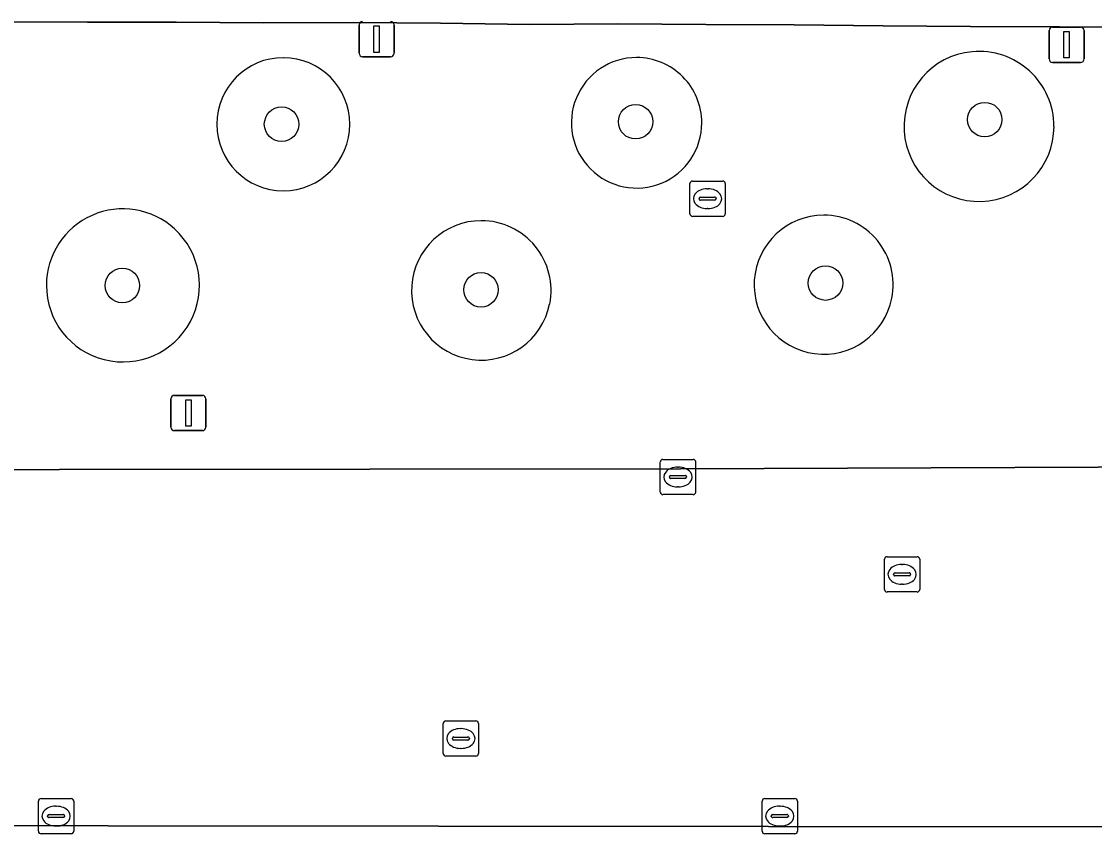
# Model space of a CAD drawing. Extents: x 161477 to 163040, y 383680 to 384871.
# Drawn here: x 162145.36 to 162175.76, y 384371.31 to 384394.57 of the extents above; entities that cross this region are included whole.
import ezdxf

# ---------------------------------------------------------------- set-up
doc = ezdxf.new("R2010")
doc.units = 0
for name, color, linetype in [('IMGEO_Boom', 7, 'Continuous'), ('IMGEO_Groenvoorziening', 7, 'Continuous'), ('IMGEO_Kolk', 7, 'Continuous'), ('IMGEO_Lichtmast', 7, 'Continuous'), ('IMGEO_Parkeervlak_open', 7, 'Continuous'), ('IMGEO_Rijbaan_lokaal_open', 7, 'Continuous'), ('IMGEO_Rioolput', 7, 'Continuous'), ('IMGEO_Voetpad_open', 7, 'Continuous')]:
    doc.layers.add(name, color=color, linetype=linetype)

msp = doc.modelspace()

# ---------------------------------------------------------------- linework, layer by layer
at = {"layer": 'IMGEO_Boom'}
for centre in [(162152.73, 384391.66), (162162.76, 384391.73), (162172.65, 384391.79), (162148.22, 384387.09), (162168.14, 384387.16), (162158.38, 384386.97)]:
    msp.add_circle(centre, 0.489, dxfattribs=at)
at = {"layer": 'IMGEO_Groenvoorziening'}
for centre, radius, start, end in [((162172.488, 384391.597), 2.125, 95.2799, 0.0131), ((162172.489, 384391.598), 2.123, 359.9827, 95.3104), ((162152.78, 384391.659), 1.885, 89.9848, 359.9848), ((162152.779, 384391.658), 1.885, 359.9892, 89.9804), ((162162.788, 384391.699), 1.848, 89.9845, 359.9845), ((162162.788, 384391.7), 1.847, 359.9718, 89.9972), ((162148.236, 384387.094), 2.168, 47.6306, 180.0069), ((162168.088, 384387.114), 1.969, 89.9975, 348.7509), ((162168.088, 384387.114), 1.969, 348.7522, 89.9961), ((162148.236, 384387.094), 2.168, 180.0058, 47.6318), ((162158.387, 384386.952), 1.975, 89.9852, 348.7467), ((162158.389, 384386.952), 1.975, 348.7163, 90.0157)]:
    msp.add_arc(centre, radius, start, end, dxfattribs=at)
at = {"layer": 'IMGEO_Kolk'}
for p, q in [((162163.46, 384381.241), (162163.46, 384382.093)), ((162163.535, 384382.167), (162164.387, 384382.167)), ((162164.461, 384382.093), (162164.461, 384381.241)), ((162163.762, 384381.71), (162164.16, 384381.71)), ((162163.948, 384381.947), (162163.973, 384381.947)), ((162163.719, 384381.661), (162163.719, 384381.673)), ((162164.157, 384381.624), (162163.759, 384381.624)), ((162164.203, 384381.673), (162164.203, 384381.661)), ((162164.387, 384381.167), (162163.535, 384381.167)), ((162163.971, 384381.387), (162163.946, 384381.387)), ((162145.841, 384371.636), (162145.841, 384372.488)), ((162145.916, 384372.562), (162146.768, 384372.562)), ((162146.329, 384372.342), (162146.354, 384372.342)), ((162146.842, 384372.488), (162146.842, 384371.636)), ((162166.344, 384371.636), (162166.344, 384372.488)), ((162166.419, 384372.562), (162167.271, 384372.562)), ((162166.832, 384372.342), (162166.857, 384372.342)), ((162167.345, 384372.488), (162167.345, 384371.636)), ((162146.1, 384372.056), (162146.1, 384372.068)), ((162146.538, 384372.019), (162146.14, 384372.019)), ((162146.143, 384372.105), (162146.541, 384372.105)), ((162146.584, 384372.068), (162146.584, 384372.056)), ((162166.603, 384372.056), (162166.603, 384372.068)), ((162167.041, 384372.019), (162166.643, 384372.019)), ((162166.646, 384372.105), (162167.044, 384372.105)), ((162167.087, 384372.068), (162167.087, 384372.056)), ((162146.352, 384371.782), (162146.327, 384371.782)), ((162166.855, 384371.782), (162166.83, 384371.782)), ((162146.768, 384371.562), (162145.916, 384371.562)), ((162167.271, 384371.562), (162166.419, 384371.562))]:
    msp.add_line(p, q, dxfattribs=at)
for points in [[(162163.46, 384381.241), (162163.46, 384382.093)], [(162163.535, 384382.167), (162164.387, 384382.167)], [(162164.461, 384382.093), (162164.461, 384381.241)], [(162164.387, 384381.167), (162163.535, 384381.167)], [(162145.841, 384371.636), (162145.841, 384372.488)], [(162145.916, 384372.562), (162146.768, 384372.562)], [(162146.842, 384372.488), (162146.842, 384371.636)], [(162166.344, 384371.636), (162166.344, 384372.488)], [(162166.419, 384372.562), (162167.271, 384372.562)], [(162167.345, 384372.488), (162167.345, 384371.636)], [(162146.768, 384371.562), (162145.916, 384371.562)], [(162167.271, 384371.562), (162166.419, 384371.562)]]:
    msp.add_lwpolyline(points, dxfattribs=at)
for centre, radius, start, end in [((162163.537, 384382.091), 0.0765, 91.552, 178.448), ((162163.537, 384382.091), 0.0765, 91.552, 178.448), ((162164.385, 384382.091), 0.0765, 1.552, 88.448), ((162164.385, 384382.091), 0.0765, 1.552, 88.448), ((162163.759, 384381.67), 0.0403, 85.8775, 175.7526), ((162164.164, 384381.672), 0.0386, 1.7309, 96.639), ((162163.756, 384381.66), 0.0366, 178.938, 274.7102), ((162164.16, 384381.667), 0.043, 264.8664, 352.4533), ((162163.537, 384381.243), 0.0765, 181.552, 268.448), ((162163.537, 384381.243), 0.0765, 181.552, 268.448), ((162164.385, 384381.243), 0.0765, 271.552, 358.448), ((162164.385, 384381.243), 0.0765, 271.552, 358.448), ((162145.918, 384372.486), 0.0765, 91.552, 178.448), ((162145.918, 384372.486), 0.0765, 91.552, 178.448), ((162146.766, 384372.486), 0.0765, 1.552, 88.448), ((162146.766, 384372.486), 0.0765, 1.552, 88.448), ((162166.421, 384372.486), 0.0765, 91.552, 178.448), ((162166.421, 384372.486), 0.0765, 91.552, 178.448), ((162167.269, 384372.486), 0.0765, 1.552, 88.448), ((162167.269, 384372.486), 0.0765, 1.552, 88.448), ((162146.14, 384372.065), 0.0403, 85.8775, 175.7526), ((162146.137, 384372.055), 0.0366, 178.938, 274.7102), ((162146.541, 384372.062), 0.043, 264.8664, 352.4533), ((162146.545, 384372.067), 0.0386, 1.7309, 96.639), ((162166.643, 384372.065), 0.0403, 85.8775, 175.7526), ((162166.64, 384372.055), 0.0366, 178.938, 274.7102), ((162167.044, 384372.062), 0.043, 264.8664, 352.4533), ((162167.048, 384372.067), 0.0386, 1.7309, 96.639), ((162145.918, 384371.638), 0.0765, 181.552, 268.448), ((162145.918, 384371.638), 0.0765, 181.552, 268.448), ((162146.766, 384371.638), 0.0765, 271.552, 358.448), ((162146.766, 384371.638), 0.0765, 271.552, 358.448), ((162166.421, 384371.638), 0.0765, 181.552, 268.448), ((162166.421, 384371.638), 0.0765, 181.552, 268.448), ((162167.269, 384371.638), 0.0765, 271.552, 358.448), ((162167.269, 384371.638), 0.0765, 271.552, 358.448)]:
    msp.add_arc(centre, radius, start, end, dxfattribs=at)
for centre, major_axis, ratio, start_param, end_param in [((162163.947, 384381.667), (-0.387, 0.002), 0.722429, 4.712389, 7.853982), ((162163.972, 384381.667), (-0.39, 0.002), 0.717154, 1.570796, 4.712389), ((162146.328, 384372.062), (-0.387, 0.002), 0.722429, 4.712389, 7.853982), ((162146.353, 384372.062), (-0.39, 0.002), 0.717154, 1.570796, 4.712389), ((162166.831, 384372.062), (-0.387, 0.002), 0.722429, 4.712389, 7.853982), ((162166.856, 384372.062), (-0.39, 0.002), 0.717154, 1.570796, 4.712389)]:
    msp.add_ellipse(centre, major_axis=major_axis, ratio=ratio, start_param=start_param, end_param=end_param, dxfattribs=at)
at = {"layer": 'IMGEO_Lichtmast'}
for p, q in [((162154.925, 384393.67), (162154.925, 384394.47)), ((162154.925, 384394.47), (162154.925, 384393.67)), ((162155.915, 384394.47), (162155.915, 384393.67)), ((162155.915, 384393.67), (162155.915, 384394.47)), ((162174.475, 384393.51), (162174.475, 384394.31)), ((162174.475, 384394.31), (162174.475, 384393.51)), ((162174.575, 384394.41), (162175.365, 384394.41)), ((162175.365, 384394.41), (162174.575, 384394.41)), ((162175.465, 384394.31), (162175.465, 384393.51)), ((162175.465, 384393.51), (162175.465, 384394.31)), ((162155.815, 384393.57), (162155.025, 384393.57)), ((162155.025, 384393.57), (162155.815, 384393.57)), ((162175.365, 384393.41), (162174.575, 384393.41)), ((162174.575, 384393.41), (162175.365, 384393.41)), ((162149.595, 384383.08), (162149.595, 384383.88)), ((162149.595, 384383.88), (162149.595, 384383.08)), ((162149.695, 384383.98), (162150.485, 384383.98)), ((162150.485, 384383.98), (162149.695, 384383.98)), ((162150.585, 384383.88), (162150.585, 384383.08)), ((162150.585, 384383.08), (162150.585, 384383.88)), ((162150.485, 384382.98), (162149.695, 384382.98)), ((162149.695, 384382.98), (162150.485, 384382.98))]:
    msp.add_line(p, q, dxfattribs=at)
for points in [[(162155.345, 384394.445), (162155.495, 384394.445), (162155.495, 384393.695), (162155.345, 384393.695), (162155.345, 384394.445)], [(162174.895, 384394.285), (162175.045, 384394.285), (162175.045, 384393.535), (162174.895, 384393.535), (162174.895, 384394.285)], [(162150.015, 384383.855), (162150.165, 384383.855), (162150.165, 384383.105), (162150.015, 384383.105), (162150.015, 384383.855)]]:
    msp.add_lwpolyline(points, dxfattribs=at)
for centre, start, end in [((162155.025, 384394.47), 90, 180), ((162155.025, 384394.47), 90, 180), ((162155.815, 384394.47), 0, 90), ((162155.815, 384394.47), 360, 90), ((162174.575, 384394.31), 90, 180), ((162174.575, 384394.31), 90, 180), ((162175.365, 384394.31), 0, 90), ((162175.365, 384394.31), 360, 90), ((162155.025, 384393.67), 180, 270), ((162155.025, 384393.67), 180, 270), ((162155.815, 384393.67), 270, 0), ((162155.815, 384393.67), 270, 0), ((162174.575, 384393.51), 180, 270), ((162174.575, 384393.51), 180, 270), ((162175.365, 384393.51), 270, 0), ((162175.365, 384393.51), 270, 0), ((162149.695, 384383.88), 90, 180), ((162149.695, 384383.88), 90, 180), ((162150.485, 384383.88), 0, 90), ((162150.485, 384383.88), 360, 90), ((162149.695, 384383.08), 180, 270), ((162149.695, 384383.08), 180, 270), ((162150.485, 384383.08), 270, 0), ((162150.485, 384383.08), 270, 0)]:
    msp.add_arc(centre, 0.1, start, end, dxfattribs=at)
at = {"layer": 'IMGEO_Parkeervlak_open'}
msp.add_lwpolyline([(162144.759, 384394.558), (162147.227, 384394.546), (162149.742, 384394.546), (162152.219, 384394.533), (162154.754, 384394.537), (162157.228, 384394.517), (162159.765, 384394.482), (162162.252, 384394.505), (162164.745, 384394.482), (162167.256, 384394.471), (162169.771, 384394.443), (162172.25, 384394.426), (162174.77, 384394.418), (162177.237, 384394.402)], dxfattribs=at)
at = {"layer": 'IMGEO_Rijbaan_lokaal_open'}
for points in [[(162193.778, 384381.926), (162193.629, 384381.925), (162182.39, 384379.966), (162181.727, 384379.953), (162179.787, 384381.95), (162178.23, 384381.953), (162164.036, 384381.903), (162137.625, 384381.872), (162127.044, 384381.902), (162109.195, 384381.874), (162108.196, 384381.872), (162104.111, 384381.86), (162097.686, 384381.866), (162083.503, 384381.847), (162063.345, 384381.843), (162056.599, 384381.815), (162024.959, 384381.823), (162012.567, 384381.888), (162000, 384381.875), (161998.603, 384381.874), (161977.501, 384381.836)], [(161977.467, 384371.944), (161998.045, 384371.925), (162000, 384371.926), (162006.247, 384371.928), (162007.404, 384371.892), (162015.132, 384371.834), (162041.294, 384371.87), (162041.739, 384371.871), (162062.302, 384371.904), (162064.004, 384371.886), (162082.68, 384371.833), (162101.208, 384371.827), (162104.537, 384371.835), (162125.165, 384371.805), (162133.9, 384371.809), (162138.457, 384371.801), (162166.526, 384371.766), (162179.751, 384371.755), (162181.77, 384373.737), (162182.422, 384373.721), (162193.658, 384371.779), (162193.801, 384371.778), (162193.822, 384375.802), (162193.658, 384375.801)]]:
    msp.add_lwpolyline(points, dxfattribs=at)
at = {"layer": 'IMGEO_Rioolput'}
for p, q in [((162164.299, 384389.124), (162164.299, 384389.976)), ((162164.374, 384390.05), (162165.226, 384390.05)), ((162165.3, 384389.976), (162165.3, 384389.124)), ((162164.787, 384389.83), (162164.812, 384389.83)), ((162164.558, 384389.544), (162164.558, 384389.556)), ((162164.996, 384389.507), (162164.598, 384389.507)), ((162164.601, 384389.593), (162164.999, 384389.593)), ((162165.042, 384389.556), (162165.042, 384389.544)), ((162165.226, 384389.05), (162164.374, 384389.05)), ((162164.81, 384389.27), (162164.785, 384389.27)), ((162169.809, 384378.484), (162169.809, 384379.336)), ((162169.884, 384379.41), (162170.736, 384379.41)), ((162170.81, 384379.336), (162170.81, 384378.484)), ((162170.297, 384379.19), (162170.322, 384379.19)), ((162170.068, 384378.904), (162170.068, 384378.916)), ((162170.506, 384378.867), (162170.108, 384378.867)), ((162170.111, 384378.953), (162170.509, 384378.953)), ((162170.552, 384378.916), (162170.552, 384378.904)), ((162170.736, 384378.41), (162169.884, 384378.41)), ((162170.32, 384378.63), (162170.295, 384378.63)), ((162157.384, 384374.76), (162158.236, 384374.76)), ((162157.309, 384373.834), (162157.309, 384374.686)), ((162157.797, 384374.54), (162157.822, 384374.54)), ((162158.31, 384374.686), (162158.31, 384373.834)), ((162157.568, 384374.254), (162157.568, 384374.266)), ((162158.006, 384374.217), (162157.608, 384374.217)), ((162157.611, 384374.303), (162158.009, 384374.303)), ((162158.052, 384374.266), (162158.052, 384374.254)), ((162157.82, 384373.98), (162157.795, 384373.98)), ((162158.236, 384373.76), (162157.384, 384373.76))]:
    msp.add_line(p, q, dxfattribs=at)
for points in [[(162164.299, 384389.124), (162164.299, 384389.976)], [(162164.374, 384390.05), (162165.226, 384390.05)], [(162165.3, 384389.976), (162165.3, 384389.124)], [(162165.226, 384389.05), (162164.374, 384389.05)], [(162169.809, 384378.484), (162169.809, 384379.336)], [(162169.884, 384379.41), (162170.736, 384379.41)], [(162170.81, 384379.336), (162170.81, 384378.484)], [(162170.736, 384378.41), (162169.884, 384378.41)], [(162157.384, 384374.76), (162158.236, 384374.76)], [(162157.309, 384373.834), (162157.309, 384374.686)], [(162158.31, 384374.686), (162158.31, 384373.834)], [(162158.236, 384373.76), (162157.384, 384373.76)]]:
    msp.add_lwpolyline(points, dxfattribs=at)
for centre, radius, start, end in [((162164.376, 384389.974), 0.0765, 91.552, 178.448), ((162164.376, 384389.974), 0.0765, 91.552, 178.448), ((162165.224, 384389.974), 0.0765, 1.552, 88.448), ((162165.224, 384389.974), 0.0765, 1.552, 88.448), ((162164.598, 384389.553), 0.0403, 85.8775, 175.7526), ((162164.595, 384389.543), 0.0366, 178.938, 274.7102), ((162164.999, 384389.55), 0.043, 264.8664, 352.4533), ((162165.003, 384389.555), 0.0386, 1.7309, 96.639), ((162164.376, 384389.126), 0.0765, 181.552, 268.448), ((162164.376, 384389.126), 0.0765, 181.552, 268.448), ((162165.224, 384389.126), 0.0765, 271.552, 358.448), ((162165.224, 384389.126), 0.0765, 271.552, 358.448), ((162169.886, 384379.334), 0.0765, 91.552, 178.448), ((162169.886, 384379.334), 0.0765, 91.552, 178.448), ((162170.734, 384379.334), 0.0765, 1.552, 88.448), ((162170.734, 384379.334), 0.0765, 1.552, 88.448), ((162170.108, 384378.913), 0.0403, 85.8775, 175.7526), ((162170.105, 384378.903), 0.0366, 178.938, 274.7102), ((162170.509, 384378.91), 0.043, 264.8664, 352.4533), ((162170.513, 384378.915), 0.0386, 1.7309, 96.639), ((162169.886, 384378.486), 0.0765, 181.552, 268.448), ((162169.886, 384378.486), 0.0765, 181.552, 268.448), ((162170.734, 384378.486), 0.0765, 271.552, 358.448), ((162170.734, 384378.486), 0.0765, 271.552, 358.448), ((162157.386, 384374.684), 0.0765, 91.552, 178.448), ((162157.386, 384374.684), 0.0765, 91.552, 178.448), ((162158.234, 384374.684), 0.0765, 1.552, 88.448), ((162158.234, 384374.684), 0.0765, 1.552, 88.448), ((162157.608, 384374.263), 0.0403, 85.8775, 175.7526), ((162157.605, 384374.253), 0.0366, 178.938, 274.7102), ((162158.009, 384374.26), 0.043, 264.8664, 352.4533), ((162158.013, 384374.265), 0.0386, 1.7309, 96.639), ((162157.386, 384373.836), 0.0765, 181.552, 268.448), ((162157.386, 384373.836), 0.0765, 181.552, 268.448), ((162158.234, 384373.836), 0.0765, 271.552, 358.448), ((162158.234, 384373.836), 0.0765, 271.552, 358.448)]:
    msp.add_arc(centre, radius, start, end, dxfattribs=at)
for centre, major_axis, ratio, start_param, end_param in [((162164.786, 384389.55), (-0.387, 0.002), 0.722429, 4.712389, 7.853982), ((162164.811, 384389.55), (-0.39, 0.002), 0.717154, 1.570796, 4.712389), ((162170.296, 384378.91), (-0.387, 0.002), 0.722429, 4.712389, 7.853982), ((162170.321, 384378.91), (-0.39, 0.002), 0.717154, 1.570796, 4.712389), ((162157.796, 384374.26), (-0.387, 0.002), 0.722429, 4.712389, 7.853982), ((162157.821, 384374.26), (-0.39, 0.002), 0.717154, 1.570796, 4.712389)]:
    msp.add_ellipse(centre, major_axis=major_axis, ratio=ratio, start_param=start_param, end_param=end_param, dxfattribs=at)
at = {"layer": 'IMGEO_Voetpad_open'}
for points in [[(162177.237, 384394.402), (162174.77, 384394.418), (162172.25, 384394.426), (162169.771, 384394.443), (162167.256, 384394.471), (162164.745, 384394.482), (162162.252, 384394.505), (162159.765, 384394.482), (162157.228, 384394.517), (162154.754, 384394.537), (162152.219, 384394.533), (162149.742, 384394.546), (162147.227, 384394.546), (162144.759, 384394.558)], [(162127.044, 384381.902), (162137.625, 384381.872), (162164.036, 384381.903), (162178.23, 384381.953), (162179.787, 384381.95), (162185.261, 384381.941), (162193.629, 384381.925), (162193.778, 384381.926), (162196.128, 384381.937), (162197.47, 384381.944), (162200.194, 384382.28)], [(162228.876, 384371.766), (162209.398, 384371.758), (162200.207, 384371.745), (162196.151, 384371.766), (162193.801, 384371.778), (162193.658, 384371.779), (162179.751, 384371.755), (162166.526, 384371.766), (162138.457, 384371.801), (162138.466, 384371.325), (162133.904, 384371.314), (162133.9, 384371.809), (162125.165, 384371.805), (162104.537, 384371.835)]]:
    msp.add_lwpolyline(points, dxfattribs=at)
for centre, radius, start, end in [((162172.488, 384391.597), 2.125, 95.2799, 0.0131), ((162172.489, 384391.598), 2.123, 359.9827, 95.3104), ((162152.78, 384391.659), 1.885, 89.9848, 359.9848), ((162152.779, 384391.658), 1.885, 359.9892, 89.9804), ((162162.788, 384391.699), 1.848, 89.9845, 359.9845), ((162162.788, 384391.7), 1.847, 359.9718, 89.9972), ((162148.236, 384387.094), 2.168, 47.6306, 180.0069), ((162168.088, 384387.114), 1.969, 89.9975, 348.7509), ((162168.088, 384387.114), 1.969, 348.7522, 89.9961), ((162148.236, 384387.094), 2.168, 180.0058, 47.6318), ((162158.387, 384386.952), 1.975, 89.9852, 348.7467), ((162158.389, 384386.952), 1.975, 348.7163, 90.0157)]:
    msp.add_arc(centre, radius, start, end, dxfattribs=at)

doc.saveas('drawing.dxf')
